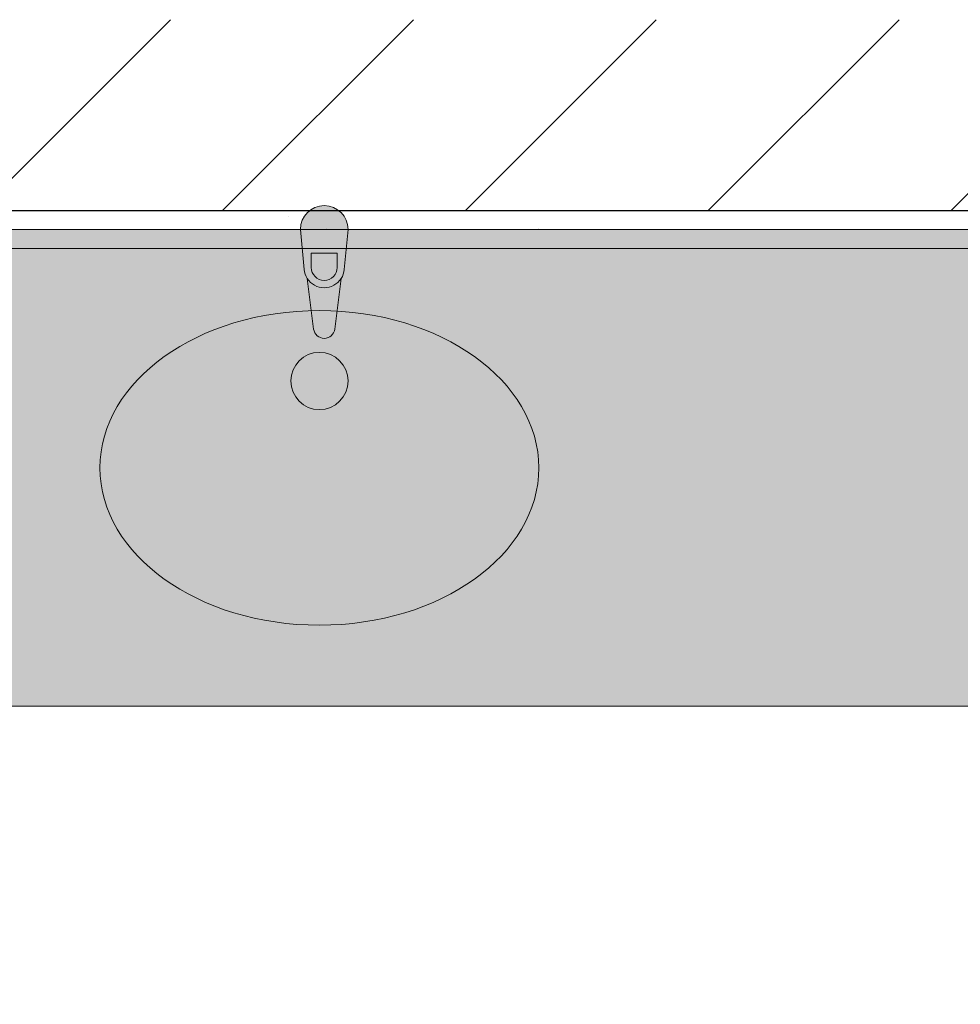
# Model space of a CAD drawing. Header units: millimetres. Extents: x -59761 to 112741, y -57975 to 46221.
# Tile 419 of 421: x 33751 to 34737, y 6566 to 7599. Entities that reach past the tile are written whole.
import ezdxf

# ---------------------------------------------------------------- set-up
doc = ezdxf.new("R2010")
doc.units = ezdxf.units.MM
doc.linetypes.add('Wipeout_Contour', pattern=[1000, 0, -1000])
doc.linetypes.add('Штриховая', pattern=[564.444447, 282.222223, -282.222223])
for name, color, linetype in [('Интерьер - Оборудование', 7, 'Continuous'), ('Интерьер - Сантехника', 7, 'Continuous'), ('Конструктив - Стены Блок 200 нов', 7, 'Continuous'), ('Элемент Модели - Зона', 7, 'Continuous')]:
    doc.layers.add(name, color=color, linetype=linetype)

msp = doc.modelspace()

# ---------------------------------------------------------------- linework, layer by layer
at = {"layer": 'Интерьер - Оборудование', "color": 7, "linetype": 'Continuous', "lineweight": 5}
for p, q in [((34056.54, 7339.22), (34056.54, 7354.09)), ((34056.54, 7354.09), (34083.74, 7354.09)), ((34083.74, 7354.09), (34083.74, 7339.22))]:
    msp.add_line(p, q, dxfattribs=at)
for centre, radius, start, end in [((34070.14, 7339.22), 13.6, 180, 0), ((34070.14, 7338.95), 21.09, 212.77103, 327.22897)]:
    msp.add_arc(centre, radius, start, end, dxfattribs=at)
at = {"layer": 'Интерьер - Сантехника', "color": 7, "linetype": 'Continuous', "lineweight": 5}
for p, q in [((32680.06, 7359), (35450.06, 7359)), ((32680.06, 6879), (35450.06, 6879))]:
    msp.add_line(p, q, dxfattribs=at)
msp.add_circle((34065.06, 7220.09), 30, dxfattribs=at)
msp.add_ellipse((34065.06, 7129), major_axis=(230, 0), ratio=0.7173913, dxfattribs=at)
at = {"layer": 'Элемент Модели - Зона', "color": 253, "linetype": 'Штриховая', "lineweight": 15, "flags": 128}
msp.add_lwpolyline([(35450.06, 3769.5), (35450.06, 7379), (32680.06, 7379), (32680.06, 3769.5)], close=True, dxfattribs=at)

# ---------------------------------------------------------------- next in the draw order: wipeouts: each hides what was drawn before it
at = {"color": 254, "linetype": 'Wipeout_Contour', "lineweight": 0, "ltscale": 10029326.17542704}
msp.add_wipeout([(35450.06, 7399), (32680.06, 7399), (32680.06, 7379), (35450.06, 7379)], dxfattribs=at).dxf.layer = 'Конструктив - Стены Блок 200 нов'

# ---------------------------------------------------------------- next in the draw order: hatches: boundary and pattern name
at = {"layer": 'Интерьер - Сантехника', "linetype": 'Continuous', "lineweight": 0}
msp.add_hatch(color=255, dxfattribs=at).paths.add_polyline_path([(32680.06, 6879), (35450.06, 6879), (35450.06, 7379), (32680.06, 7379)])
at = {"layer": 'Конструктив - Стены Блок 200 нов', "linetype": 'Continuous', "lineweight": 5}
h = msp.add_hatch(dxfattribs=at)
h.set_pattern_fill('ШТУКАТУРКА__ГИПС_01_000D', color=252, style=0, pattern_type=2)
h.set_pattern_definition([(45, (-45000, -53650), (-111.36932, 111.36932), [0, -105, 0, -157.5]), (110, (-44650, -53650), (148.0016, 53.86817), [0, -77, 0, -133])])
h.paths.add_polyline_path([(35450.06, 7399), (32680.06, 7399), (32680.06, 7379), (35450.06, 7379)])

# ---------------------------------------------------------------- next in the draw order: linework, layer by layer
at = {"layer": 'Интерьер - Сантехника', "color": 7, "linetype": 'Continuous', "lineweight": 5}
msp.add_line((32680.06, 7379), (35450.06, 7379), dxfattribs=at)
at = {"layer": 'Конструктив - Стены Блок 200 нов', "color": 7, "linetype": 'Continuous', "lineweight": 5, "flags": 128}
msp.add_lwpolyline([(32680.06, 7379), (35450.06, 7379)], dxfattribs=at)

# ---------------------------------------------------------------- next in the draw order: wipeouts: each hides what was drawn before it
at = {"color": 254, "linetype": 'Wipeout_Contour', "lineweight": 0, "ltscale": 10029277.21770231}
msp.add_wipeout([(32660.06, 7599), (32660.06, 7399), (35470.06, 7399), (35470.06, 7599)], dxfattribs=at).dxf.layer = 'Конструктив - Стены Блок 200 нов'

# ---------------------------------------------------------------- next in the draw order: hatches: boundary and pattern name
at = {"layer": 'Интерьер - Оборудование', "linetype": 'Continuous', "lineweight": 0}
msp.add_hatch(color=255, dxfattribs=at).paths.add_polyline_path([(34045.14, 7379), (34049.14, 7337.05, 0.1210196), (34052.41, 7327.53), (34059.04, 7274.6, 0.8825663), (34081.24, 7274.6), (34087.87, 7327.53, 0.1210196), (34091.14, 7337.05), (34095.14, 7379, 1)])
at = {"layer": 'Конструктив - Стены Блок 200 нов', "linetype": 'Continuous', "lineweight": 5}
h = msp.add_hatch(dxfattribs=at)
h.set_pattern_fill('БЛОКИ_БЕТОННЫЕ_ЭФФЕКТИВН_2D', style=0, pattern_type=2)
h.set_pattern_definition([(45, (-45000, -54000), (-127.27922, 127.27922), [])])
h.paths.add_polyline_path([(32660.06, 7599), (32660.06, 7399), (35470.06, 7399), (35470.06, 7599)])

# ---------------------------------------------------------------- next in the draw order: linework, layer by layer
at = {"layer": 'Интерьер - Оборудование', "color": 7, "linetype": 'Continuous', "lineweight": 5, "flags": 128}
msp.add_lwpolyline([(34045.14, 7379), (34049.14, 7337.05, 0.1210196), (34052.41, 7327.53), (34059.04, 7274.6, 0.8825663), (34081.24, 7274.6), (34087.87, 7327.53, 0.1210196), (34091.14, 7337.05), (34095.14, 7379, 1)], format="xyb", close=True, dxfattribs=at)
at = {"layer": 'Конструктив - Стены Блок 200 нов', "color": 7, "linetype": 'Continuous', "lineweight": 30}
msp.add_line((32680.06, 7399), (35450.06, 7399), dxfattribs=at)

doc.saveas('drawing.dxf')
